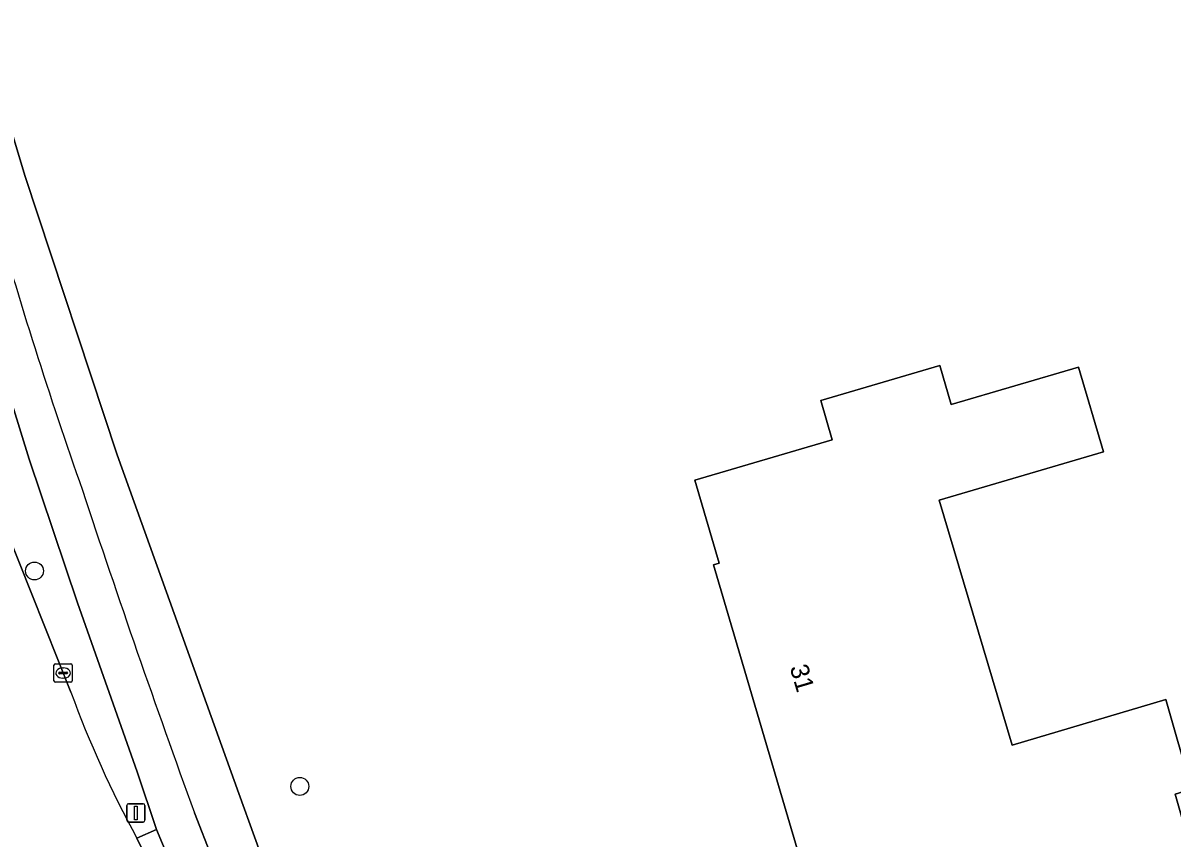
# Model space of a CAD drawing. Extents: x 160023 to 161302, y 384750 to 385707.
# Drawn here: x 160839.9 to 160902.6, y 384886 to 384930.5 of the extents above; entities that cross this region are included whole.
import ezdxf

# ---------------------------------------------------------------- set-up
doc = ezdxf.new("R2010")
doc.units = 0
for name, color, linetype in [('IMGEO_Boom', 7, 'Continuous'), ('IMGEO_Erf', 7, 'Continuous'), ('IMGEO_Fietspad_open', 7, 'Continuous'), ('IMGEO_Kolk', 7, 'Continuous'), ('IMGEO_Lichtmast', 7, 'Continuous'), ('IMGEO_Pand', 7, 'Continuous'), ('IMGEO_Pand_nummerreeks', 7, 'Continuous'), ('IMGEO_Rijbaan_lokaal_gesloten', 7, 'Continuous'), ('IMGEO_Verkeerseiland_open', 7, 'Continuous'), ('IMGEO_Voetpad_open', 7, 'Continuous')]:
    doc.layers.add(name, color=color, linetype=linetype)

msp = doc.modelspace()

# ---------------------------------------------------------------- linework, layer by layer
at = {"layer": 'IMGEO_Boom'}
for centre in [(160840.528, 384900.615), (160855.004, 384888.862)]:
    msp.add_circle(centre, 0.489, dxfattribs=at)
at = {"layer": 'IMGEO_Erf'}
msp.add_lwpolyline([(160825.406, 384972.674), (160825.488, 384972.415), (160825.57, 384972.156), (160830.052, 384956.59), (160834.068, 384941.96), (160840.01, 384922.194), (160845.037, 384906.959), (160851.684, 384888.467), (160853.379, 384883.752)], dxfattribs=at)
msp.add_lwpolyline([(160903.645, 384888.711), (160902.764, 384888.433), (160903.894, 384884.491), (160893.18, 384881.42), (160892.047, 384885.37), (160882.912, 384882.805), (160877.565, 384900.952), (160877.877, 384901.043), (160876.549, 384905.571), (160884.052, 384907.771), (160883.422, 384909.918), (160889.918, 384911.823), (160890.544, 384909.688), (160897.491, 384911.725), (160898.845, 384907.106), (160889.895, 384904.482), (160893.87, 384891.117), (160902.246, 384893.596)], close=True, dxfattribs=at)
at = {"layer": 'IMGEO_Fietspad_open'}
for points in [[(160814.194, 385007.048), (160814.986, 385000), (160815.844, 384994.219), (160816.431, 384990.383), (160816.702, 384988.921), (160817.127, 384986.92), (160817.62, 384984.728), (160818.538, 384981.595), (160820.892, 384972.809), (160823.521, 384963.563), (160825.943, 384955.094), (160829.383, 384943.326), (160831.218, 384936.953), (160832.341, 384933.054), (160832.563, 384932.283), (160836.504, 384918.732), (160840.233, 384906.719), (160842.877, 384898.87), (160846.129, 384889.655), (160847.192, 384886.516), (160849.323, 384881.378), (160850.153, 384880.047)], [(160851.186, 384882.469), (160849.257, 384887.413)]]:
    msp.add_lwpolyline(points, dxfattribs=at)
for centre, radius, start, end in [((161097.911, 384994.45), 270.008, 195.88097, 199.34259), ((161456.491, 385108.116), 646.098, 198.32118, 199.973966)]:
    msp.add_arc(centre, radius, start, end, dxfattribs=at)
at = {"layer": 'IMGEO_Kolk'}
for p, q in [((160841.589, 384894.621), (160841.589, 384895.473)), ((160841.664, 384895.547), (160842.516, 384895.547)), ((160841.848, 384895.041), (160841.848, 384895.053)), ((160842.286, 384895.004), (160841.888, 384895.004)), ((160841.891, 384895.09), (160842.289, 384895.09)), ((160842.077, 384895.327), (160842.102, 384895.327)), ((160842.332, 384895.053), (160842.332, 384895.041)), ((160842.59, 384895.473), (160842.59, 384894.621)), ((160842.516, 384894.547), (160841.664, 384894.547)), ((160842.1, 384894.767), (160842.075, 384894.767))]:
    msp.add_line(p, q, dxfattribs=at)
for points in [[(160841.589, 384894.621), (160841.589, 384895.473)], [(160841.664, 384895.547), (160842.516, 384895.547)], [(160842.59, 384895.473), (160842.59, 384894.621)], [(160842.516, 384894.547), (160841.664, 384894.547)]]:
    msp.add_lwpolyline(points, dxfattribs=at)
for centre, radius, start, end in [((160841.666, 384895.471), 0.0765, 91.55205, 178.44795), ((160841.666, 384895.471), 0.0765, 91.55205, 178.44795), ((160841.888, 384895.05), 0.0403, 85.87752, 175.75265), ((160841.885, 384895.04), 0.0366, 178.93798, 274.71019), ((160842.289, 384895.047), 0.043, 264.86636, 352.45326), ((160842.293, 384895.052), 0.0386, 1.73085, 96.63898), ((160842.514, 384895.471), 0.0765, 1.55205, 88.44795), ((160842.514, 384895.471), 0.0765, 1.55205, 88.44795), ((160841.666, 384894.623), 0.0765, 181.55205, 268.44795), ((160841.666, 384894.623), 0.0765, 181.55205, 268.44795), ((160842.514, 384894.623), 0.0765, 271.55205, 358.44795), ((160842.514, 384894.623), 0.0765, 271.55205, 358.44795)]:
    msp.add_arc(centre, radius, start, end, dxfattribs=at)
for centre, major_axis, ratio, start_param, end_param in [((160842.076, 384895.047), (-0.387, 0.002), 0.722429, 4.712389, 7.853982), ((160842.101, 384895.047), (-0.39, 0.002), 0.717154, 1.570796, 4.712389)]:
    msp.add_ellipse(centre, major_axis=major_axis, ratio=ratio, start_param=start_param, end_param=end_param, dxfattribs=at)
at = {"layer": 'IMGEO_Lichtmast'}
for p, q in [((160845.564, 384887.018), (160845.564, 384887.818)), ((160845.564, 384887.818), (160845.564, 384887.018)), ((160845.664, 384887.918), (160846.454, 384887.918)), ((160846.454, 384887.918), (160845.664, 384887.918)), ((160846.554, 384887.818), (160846.554, 384887.018)), ((160846.554, 384887.018), (160846.554, 384887.818)), ((160846.454, 384886.918), (160845.664, 384886.918)), ((160845.664, 384886.918), (160846.454, 384886.918))]:
    msp.add_line(p, q, dxfattribs=at)
msp.add_lwpolyline([(160845.984, 384887.793), (160846.134, 384887.793), (160846.134, 384887.043), (160845.984, 384887.043), (160845.984, 384887.793)], dxfattribs=at)
for centre, start, end in [((160845.664, 384887.818), 90, 180), ((160845.664, 384887.818), 90, 180), ((160846.454, 384887.818), 0, 90), ((160846.454, 384887.818), 360, 90), ((160845.664, 384887.018), 180, 270), ((160845.664, 384887.018), 180, 270), ((160846.454, 384887.018), 270, 0), ((160846.454, 384887.018), 270, 0)]:
    msp.add_arc(centre, 0.1, start, end, dxfattribs=at)
at = {"layer": 'IMGEO_Pand'}
msp.add_lwpolyline([(160903.645, 384888.711), (160902.246, 384893.596), (160893.87, 384891.117), (160889.895, 384904.482), (160898.845, 384907.106), (160897.491, 384911.725), (160890.544, 384909.688), (160889.918, 384911.823), (160883.422, 384909.918), (160884.052, 384907.771), (160876.549, 384905.571), (160877.877, 384901.043), (160877.565, 384900.952), (160882.912, 384882.805), (160892.047, 384885.37), (160893.18, 384881.42), (160903.894, 384884.491), (160902.764, 384888.433)], close=True, dxfattribs=at)
at = {"layer": 'IMGEO_Rijbaan_lokaal_gesloten'}
for points in [[(160842.513, 384894.011), (160838.236, 384904.691), (160836.816, 384908.917), (160835.238, 384913.97), (160833.95, 384917.829), (160832.71, 384921.54), (160828.989, 384933.312)], [(160852.877, 384870.442), (160851.033, 384875.013), (160848.565, 384881.031), (160848.476, 384881.248), (160847.547, 384883.106), (160846.113, 384886.047)]]:
    msp.add_lwpolyline(points, dxfattribs=at)
msp.add_arc((160897.067, 384913.875), 58.058, 200.00792, 208.64126, dxfattribs=at)
at = {"layer": 'IMGEO_Verkeerseiland_open'}
for points in [[(160846.113, 384886.047), (160847.192, 384886.516), (160846.129, 384889.655), (160842.877, 384898.87), (160840.233, 384906.719), (160836.504, 384918.732), (160832.563, 384932.283), (160832.341, 384933.054), (160830.861, 384932.627), (160829.617, 384936.429), (160831.218, 384936.953), (160829.383, 384943.326), (160825.943, 384955.094)], [(160828.989, 384933.312), (160832.71, 384921.54), (160833.184, 384921.697), (160835.712, 384914.127), (160835.238, 384913.97), (160836.816, 384908.917), (160838.236, 384904.691), (160842.513, 384894.011)]]:
    msp.add_lwpolyline(points, dxfattribs=at)
msp.add_arc((160897.067, 384913.875), 58.058, 200.00792, 208.64126, dxfattribs=at)
at = {"layer": 'IMGEO_Voetpad_open'}
for points in [[(160853.379, 384883.752), (160851.684, 384888.467), (160845.037, 384906.959), (160840.01, 384922.194), (160834.068, 384941.96), (160830.052, 384956.59), (160825.57, 384972.156), (160825.488, 384972.415), (160825.406, 384972.674)], [(160849.257, 384887.413), (160851.186, 384882.469)]]:
    msp.add_lwpolyline(points, dxfattribs=at)
msp.add_lwpolyline([(160849.323, 384881.378), (160847.192, 384886.516), (160846.113, 384886.047), (160847.547, 384883.106), (160848.476, 384881.248), (160848.565, 384881.031)], close=True, dxfattribs=at)
for centre, radius, start, end in [((161097.911, 384994.45), 270.008, 195.88097, 199.34259), ((161456.491, 385108.116), 646.098, 198.32118, 199.973966)]:
    msp.add_arc(centre, radius, start, end, dxfattribs=at)

# ---------------------------------------------------------------- texts
at = {"layer": 'IMGEO_Pand_nummerreeks'}
msp.add_text('31', height=1, rotation=286.41842, dxfattribs=at).set_placement((160881.725, 384895.357))

doc.saveas('drawing.dxf')
